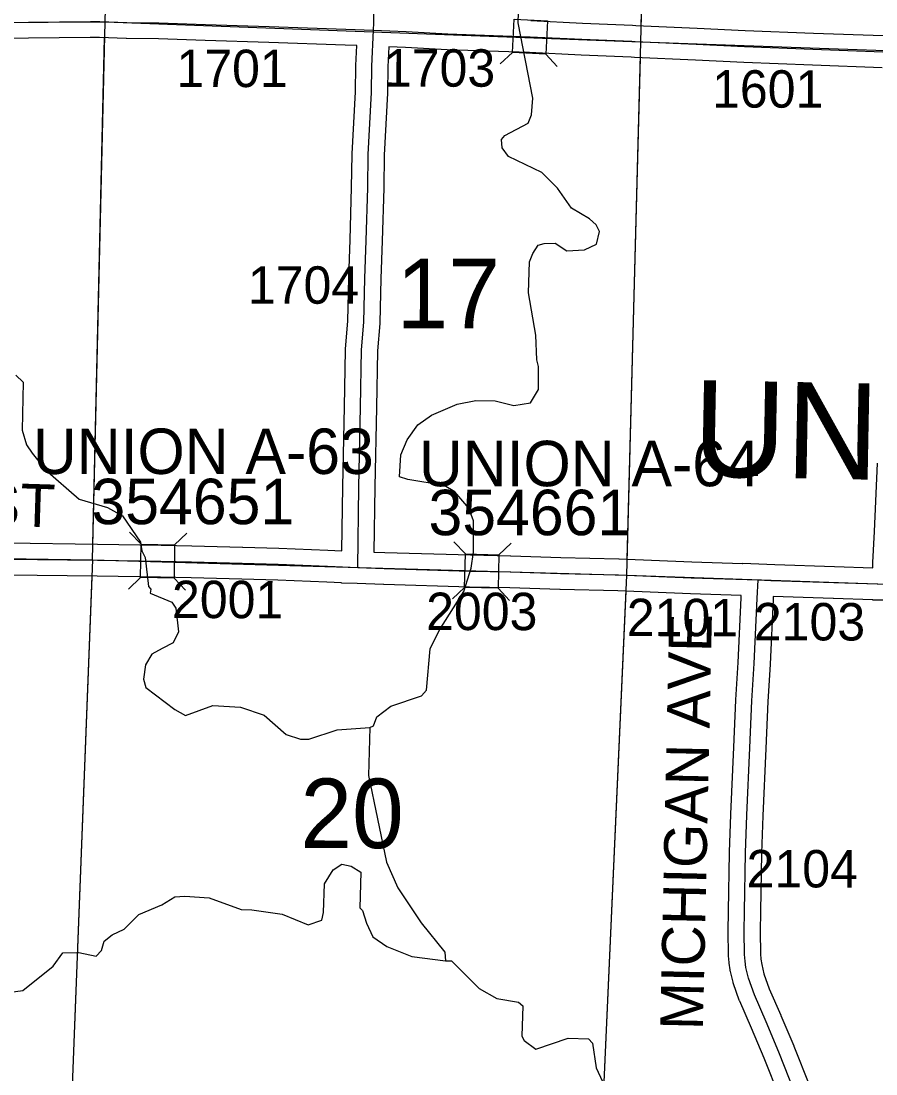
# Model space of a CAD drawing. Extents: x -157.2 to -99.3, y 12.2 to 46.2.
# Drawn here: x -119.49 to -117.891, y 36.459 to 38.428 of the extents above; entities that cross this region are included whole.
import ezdxf

# ---------------------------------------------------------------- set-up
doc = ezdxf.new("R2010")
doc.units = 0
for name, color, linetype in [('tdCoHydroRiver', 7, 'Continuous'), ('tdCoSecRdNmbr', 7, 'Continuous'), ('tdCoSecRdTxt', 7, 'Continuous'), ('tdCoSecRteBand', 7, 'Continuous'), ('tdCoSecRteCL', 7, 'Continuous'), ('tdCoSectLine', 7, 'Continuous'), ('tdCoSectLinePart', 7, 'Continuous'), ('tdCoSectNmbr', 7, 'Continuous'), ('tdCoStrucSec', 7, 'Continuous'), ('tdCoStrucSecCoName', 7, 'Continuous'), ('tdCoStrucSecFHWANum', 7, 'Continuous'), ('tdCoSurfEarth', 7, 'Continuous'), ('tdCoSurfGravel', 7, 'Continuous'), ('tdCoTwpNameTxt', 7, 'Continuous')]:
    doc.layers.add(name, color=color, linetype=linetype)

msp = doc.modelspace()

# ---------------------------------------------------------------- linework, layer by layer
at = {"layer": 'tdCoHydroRiver'}
for points in [[(-118.8375, 37.1068), (-118.8311, 37.1098), (-118.8244, 37.1269), (-118.7986, 37.1468), (-118.7412, 37.1657), (-118.7315, 37.1765), (-118.7246, 37.2537), (-118.7079, 37.2879), (-118.6617, 37.3609), (-118.6479, 37.4047), (-118.644, 37.4346), (-118.6439, 37.493), (-118.6528, 37.5169), (-118.6788, 37.5476), (-118.699, 37.5592), (-118.7666, 37.5705), (-118.7822, 37.5757), (-118.7795, 37.6166), (-118.7677, 37.6447), (-118.748, 37.6726), (-118.7222, 37.6909), (-118.6743, 37.7117), (-118.6394, 37.7186), (-118.6031, 37.7176), (-118.5686, 37.7088), (-118.5369, 37.7142), (-118.522, 37.7391), (-118.5225, 37.7817), (-118.5253, 37.7944), (-118.5272, 37.8403), (-118.5408, 37.9196), (-118.5392, 37.9779), (-118.5325, 37.9935), (-118.5226, 38.009), (-118.5115, 38.0119), (-118.4909, 38.0129), (-118.4692, 37.9981), (-118.436, 38.0004), (-118.4136, 38.0108), (-118.4083, 38.0343), (-118.4142, 38.0471), (-118.4266, 38.0585), (-118.4607, 38.0784), (-118.4866, 38.1154), (-118.5158, 38.1446), (-118.5781, 38.1747), (-118.5903, 38.1908), (-118.5915, 38.2066), (-118.5849, 38.2144), (-118.5417, 38.2369), (-118.535, 38.2525), (-118.5325, 38.284), (-118.5603, 38.4252), (-118.5598, 38.4441)], [(-119.5, 37.7657), (-119.4862, 37.7527), (-119.4886, 37.6627), (-119.4799, 37.6357), (-119.4693, 37.6196), (-119.4449, 37.5889), (-119.3816, 37.5336), (-119.3284, 37.5179), (-119.3004, 37.5029), (-119.267, 37.4531), (-119.2643, 37.4372), (-119.2583, 37.4244), (-119.2519, 37.3706), (-119.2473, 37.3657), (-119.2491, 37.3579), (-119.2085, 37.341), (-119.2009, 37.3297), (-119.1958, 37.2854), (-119.2058, 37.2652), (-119.2266, 37.2547), (-119.2458, 37.2441), (-119.2574, 37.2239), (-119.2613, 37.1972), (-119.257, 37.1813), (-119.2029, 37.1404), (-119.1827, 37.1288), (-119.1316, 37.1479), (-119.0796, 37.1449), (-119.0358, 37.1295), (-118.9942, 37.0937), (-118.9676, 37.085), (-118.9518, 37.0846), (-118.8992, 37.1021), (-118.8375, 37.1068)], [(-118.8375, 37.1068), (-118.84, 37.0169), (-118.8065, 36.8549), (-118.7857, 36.807), (-118.7417, 36.7411), (-118.6974, 36.6862), (-118.6962, 36.6704)], [(-119.5378, 36.608), (-119.4871, 36.6145), (-119.4306, 36.6604), (-119.4125, 36.6851), (-119.3825, 36.6859), (-119.3496, 36.6787), (-119.3398, 36.6895), (-119.3346, 36.7067), (-119.3201, 36.7189), (-119.2977, 36.7294), (-119.2701, 36.757), (-119.227, 36.7748), (-119.2029, 36.7899), (-119.1839, 36.791), (-119.1382, 36.7882), (-119.0788, 36.766), (-119.0583, 36.7655), (-119.0017, 36.7576), (-118.9533, 36.7374), (-118.9278, 36.7462), (-118.9243, 36.7603), (-118.9228, 36.8139), (-118.9063, 36.8403), (-118.8903, 36.8509), (-118.873, 36.8473), (-118.8544, 36.8357), (-118.8562, 36.7695), (-118.8516, 36.7646), (-118.8443, 36.7407), (-118.8324, 36.7151), (-118.806, 36.6971), (-118.7592, 36.6784), (-118.6962, 36.6704)], [(-118.6962, 36.6704), (-118.6852, 36.6701), (-118.6329, 36.6182), (-118.6003, 36.5999), (-118.5594, 36.5925), (-118.5517, 36.586), (-118.5533, 36.5292), (-118.5488, 36.5212), (-118.5271, 36.5048), (-118.4666, 36.5253), (-118.4287, 36.5242), (-118.421, 36.5161), (-118.4144, 36.4702), (-118.4024, 36.4446)]]:
    msp.add_lwpolyline(points, dxfattribs=at)
at = {"layer": 'tdCoSecRteBand'}
for points in [[(-118.5364, 38.429), (-118.4396, 38.4243), (-118.3464, 38.4204), (-118.3464, 38.4204), (-118.3463, 38.4204), (-118.3399, 38.4201), (-118.2255, 38.4147), (-118.1356, 38.4108), (-118.0075, 38.4058), (-117.8771, 38.4009), (-117.8573, 38.4003), (-117.8566, 38.4003)], [(-118.8901, 37.4374), (-118.8886, 37.5575), (-118.8886, 37.5576), (-118.8886, 37.5578), (-118.8854, 37.7064), (-118.8834, 37.8134), (-118.8834, 37.8143), (-118.8833, 37.8153), (-118.8792, 37.8665), (-118.877, 37.9476), (-118.877, 37.9476), (-118.877, 37.9477), (-118.8748, 38.019), (-118.8718, 38.1171), (-118.8711, 38.1787), (-118.8711, 38.1793), (-118.8711, 38.1799), (-118.8649, 38.2958), (-118.8639, 38.3444), (-118.8639, 38.3448), (-118.8639, 38.3452), (-118.8622, 38.3823), (-118.8837, 38.3831), (-119.0269, 38.3878), (-119.0269, 38.3878), (-119.0269, 38.3878), (-119.1462, 38.392), (-119.2332, 38.3947), (-119.2932, 38.3957), (-119.2934, 38.3957), (-119.2936, 38.3957), (-119.3438, 38.3972), (-119.3608, 38.3976), (-119.5348, 38.3957)], [(-117.8793, 38.341), (-118.0098, 38.3459), (-118.0098, 38.3459), (-118.0098, 38.3459), (-118.138, 38.3508), (-118.1381, 38.3508), (-118.1382, 38.3508), (-118.2282, 38.3548), (-118.2282, 38.3548), (-118.2283, 38.3548), (-118.3427, 38.3601), (-118.3491, 38.3604), (-118.4422, 38.3644), (-118.4423, 38.3644), (-118.4424, 38.3644), (-118.5391, 38.3691), (-118.6928, 38.3745), (-118.6931, 38.3745), (-118.6933, 38.3745), (-118.7713, 38.3787), (-118.8021, 38.3799), (-118.8023, 38.3799), (-118.8023, 38.3797), (-118.804, 38.3428), (-118.8049, 38.2941), (-118.8049, 38.2936), (-118.805, 38.2932), (-118.8111, 38.1774), (-118.8118, 38.1161), (-118.8118, 38.1158), (-118.8118, 38.1155), (-118.8148, 38.0171), (-118.8148, 38.0171), (-118.8148, 38.0171), (-118.817, 37.9459), (-118.8192, 37.8641), (-118.8193, 37.8633), (-118.8193, 37.8625), (-118.8234, 37.8114), (-118.8254, 37.7053), (-118.8254, 37.7052), (-118.8254, 37.7052), (-118.8286, 37.5566), (-118.8301, 37.4349), (-118.8292, 37.4349), (-118.81, 37.4341), (-118.6497, 37.4294), (-118.5747, 37.4279), (-118.5745, 37.4279), (-118.5742, 37.4279), (-118.4802, 37.4247), (-118.3718, 37.422), (-118.3716, 37.422), (-118.3714, 37.422), (-118.2356, 37.4168), (-118.1402, 37.4136), (-118.1396, 37.4136), (-118.1396, 37.4142), (-118.1099, 37.4126), (-118.0802, 37.4116), (-117.9686, 37.4079), (-117.8964, 37.4056)], [(-117.8964, 37.4056), (-117.8964, 37.4142), (-117.8964, 37.4149), (-117.8964, 37.4156), (-117.8937, 37.4735), (-117.888, 37.601)], [(-119.5153, 37.4518), (-119.3473, 37.4499), (-119.3472, 37.4499), (-119.3471, 37.4499), (-119.2282, 37.4476), (-119.2282, 37.4476), (-119.2281, 37.4476), (-119.1709, 37.4464), (-119.1708, 37.4464), (-119.1708, 37.4464), (-119.0758, 37.4439), (-119.0758, 37.4439), (-119.0757, 37.4439), (-119.0082, 37.442), (-119.008, 37.442), (-119.0079, 37.4419), (-118.9162, 37.4385), (-118.9161, 37.4385), (-118.9161, 37.4385), (-118.8901, 37.4374)], [(-118.0709, 36.4143), (-118.1001, 36.4882), (-118.1238, 36.5444), (-118.1457, 36.5946), (-118.1461, 36.5956), (-118.1465, 36.5966), (-118.1573, 36.6274), (-118.1578, 36.6288), (-118.1582, 36.6302), (-118.1631, 36.6502), (-118.1635, 36.6517), (-118.1637, 36.6532), (-118.1654, 36.6655), (-118.1655, 36.6664), (-118.1656, 36.6673), (-118.1666, 36.6796), (-118.1667, 36.6806), (-118.1667, 36.6817), (-118.1672, 36.7243), (-118.1672, 36.7247), (-118.1672, 36.7251), (-118.1667, 36.763), (-118.1667, 36.7631), (-118.1667, 36.7631), (-118.165, 36.8726), (-118.165, 36.8729), (-118.1649, 36.8732), (-118.1625, 36.944), (-118.1625, 36.9441), (-118.1625, 36.9443), (-118.1568, 37.0697), (-118.1531, 37.158), (-118.1531, 37.1583), (-118.1531, 37.1586), (-118.1486, 37.2282), (-118.143, 37.3493), (-118.143, 37.3493), (-118.143, 37.3494), (-118.1428, 37.3537), (-118.2377, 37.3568), (-118.2377, 37.3568), (-118.2378, 37.3568), (-118.3735, 37.362), (-118.4818, 37.3647), (-118.4819, 37.3647), (-118.4821, 37.3647), (-118.5761, 37.3679), (-118.6511, 37.3694), (-118.6512, 37.3694), (-118.6514, 37.3694), (-118.8119, 37.3741), (-118.8121, 37.3741), (-118.8123, 37.3741), (-118.8613, 37.3761), (-118.8908, 37.3765), (-118.8908, 37.3774), (-118.9185, 37.3785), (-119.01, 37.382), (-119.0774, 37.384), (-119.1723, 37.3864), (-119.2294, 37.3876), (-119.3481, 37.3899), (-119.5162, 37.3918)], [(-117.8669, 37.3447), (-117.8964, 37.3447), (-117.8964, 37.3456), (-117.8974, 37.3456), (-117.9705, 37.348), (-117.9706, 37.348), (-117.9706, 37.348), (-118.0828, 37.3517), (-118.0831, 37.3464), (-118.0887, 37.2251), (-118.0887, 37.2249), (-118.0887, 37.2246), (-118.0932, 37.1551), (-118.0969, 37.0672), (-118.0969, 37.0671), (-118.0969, 37.0671), (-118.1025, 36.9417), (-118.105, 36.8714), (-118.1067, 36.7622), (-118.1072, 36.7247), (-118.1067, 36.6834), (-118.1059, 36.673), (-118.1045, 36.663), (-118.1003, 36.646), (-118.0903, 36.6175), (-118.0688, 36.5682), (-118.0687, 36.5681), (-118.0686, 36.5679), (-118.0447, 36.5112), (-118.0446, 36.5109), (-118.0444, 36.5106), (-118.0154, 36.4371)]]:
    msp.add_lwpolyline(points, dxfattribs=at)
at = {"layer": 'tdCoSecRteCL'}
for points in [[(-118.8309, 38.4111), (-118.8302, 38.4247), (-118.8288, 38.5034), (-118.8256, 38.6346), (-118.8253, 38.7147), (-118.8248, 38.788), (-118.8241, 38.8156), (-118.8221, 38.9228), (-118.8209, 38.9746), (-118.8187, 39.1157), (-118.8179, 39.1399), (-118.8142, 39.3214), (-118.8127, 39.4109)], [(-120.3966, 38.4203), (-120.3544, 38.4195), (-120.1724, 38.4207), (-119.9995, 38.4222), (-119.8392, 38.4242), (-119.7965, 38.4244), (-119.687, 38.4262), (-119.5351, 38.4257), (-119.3605, 38.4277), (-119.3429, 38.4271), (-119.2927, 38.4257), (-119.2325, 38.4247), (-119.1452, 38.422), (-119.0259, 38.4178), (-118.8826, 38.4131), (-118.8309, 38.4111)], [(-118.8605, 37.4061), (-118.8586, 37.5571), (-118.8554, 37.7058), (-118.8534, 37.8129), (-118.8492, 37.8649), (-118.847, 37.9468), (-118.8448, 38.018), (-118.8418, 38.1164), (-118.8411, 38.1783), (-118.8349, 38.2947), (-118.8339, 38.3438), (-118.8309, 38.4111)], [(-118.8309, 38.4111), (-118.7699, 38.4087), (-118.6917, 38.4045), (-118.5378, 38.399), (-118.4409, 38.3944), (-118.3477, 38.3904), (-118.3413, 38.3901), (-118.2269, 38.3847), (-118.1369, 38.3808), (-118.0086, 38.3759), (-117.8782, 38.3709), (-117.8283, 38.3693)], [(-120.4162, 37.4242), (-120.3987, 37.4238), (-120.2946, 37.425), (-120.2527, 37.4248), (-120.1323, 37.4263), (-119.9558, 37.428), (-119.7864, 37.4273), (-119.7222, 37.4268), (-119.6226, 37.4241), (-119.5158, 37.4218), (-119.3476, 37.4199), (-119.2288, 37.4176), (-119.1716, 37.4164), (-119.0766, 37.4139), (-119.009, 37.412), (-118.9173, 37.4085), (-118.8605, 37.4061)], [(-118.8605, 37.4061), (-118.811, 37.4041), (-118.6505, 37.3994), (-118.5753, 37.3979), (-118.4811, 37.3947), (-118.3726, 37.392), (-118.2367, 37.3868), (-118.1112, 37.3827)], [(-118.043, 36.4253), (-118.0723, 36.4995), (-118.0962, 36.5562), (-118.1182, 36.6065), (-118.129, 36.6374), (-118.134, 36.6574), (-118.1357, 36.6697), (-118.1367, 36.682), (-118.1372, 36.7247), (-118.1367, 36.7627), (-118.135, 36.8721), (-118.1325, 36.9429), (-118.1268, 37.0684), (-118.1231, 37.1567), (-118.1187, 37.2265), (-118.113, 37.3478), (-118.1112, 37.3827)], [(-118.1112, 37.3827), (-118.0877, 37.3819), (-117.9696, 37.3779), (-117.8664, 37.3747)]]:
    msp.add_lwpolyline(points, dxfattribs=at)
at = {"layer": 'tdCoSectLine'}
for points in [[(-119.3333, 38.4268), (-119.3078, 39.4247)], [(-118.3307, 38.3896), (-118.3051, 39.3912)], [(-120.397, 38.4203), (-119.3333, 38.4268)], [(-119.3566, 37.42), (-119.3333, 38.4268)], [(-119.3333, 38.4268), (-118.3307, 38.3896)], [(-118.3569, 37.3914), (-118.3307, 38.3896)], [(-118.3307, 38.3896), (-117.3276, 38.3538)], [(-120.4166, 37.4242), (-119.8542, 37.4276), (-119.3566, 37.42)], [(-119.3566, 37.42), (-119.3951, 36.4199)], [(-119.3566, 37.42), (-118.3569, 37.3914)], [(-118.4014, 36.4011), (-118.3569, 37.3914)], [(-118.3569, 37.3914), (-117.3665, 37.3572)]]:
    msp.add_lwpolyline(points, dxfattribs=at)
at = {"layer": 'tdCoSectLinePart'}
for points in [[(-118.3299, 38.4193), (-118.3059, 39.3612)], [(-119.3559, 37.4498), (-119.334, 38.3969)], [(-118.3561, 37.4214), (-118.3315, 38.3593)], [(-119.3577, 37.3895), (-119.3951, 36.4199)], [(-118.4014, 36.4011), (-118.3583, 37.3615)]]:
    msp.add_lwpolyline(points, dxfattribs=at)
at = {"layer": 'tdCoStrucSec'}
for p, q in [((-118.5709, 38.3693), (-118.5941, 38.3482)), ((-118.5084, 38.3663), (-118.4873, 38.3431)), ((-119.2656, 37.4496), (-119.2874, 37.4722)), ((-119.203, 37.4485), (-119.1805, 37.4702)), ((-118.6588, 37.4314), (-118.6803, 37.4541)), ((-118.5962, 37.4298), (-118.5735, 37.4513)), ((-119.2668, 37.387), (-119.2893, 37.3653)), ((-119.2042, 37.3859), (-119.1825, 37.3633)), ((-118.6604, 37.3688), (-118.6831, 37.3473)), ((-118.5978, 37.3672), (-118.5763, 37.3445))]:
    msp.add_line(p, q, dxfattribs=at)
for points in [[(-118.5679, 38.4318), (-118.5053, 38.4288), (-118.5084, 38.3663), (-118.5709, 38.3693)], [(-119.2656, 37.4496), (-119.203, 37.4485), (-119.2042, 37.3859), (-119.2668, 37.387)], [(-118.6588, 37.4314), (-118.5962, 37.4298), (-118.5978, 37.3672), (-118.6604, 37.3688)]]:
    msp.add_lwpolyline(points, close=True, dxfattribs=at)
at = {"layer": 'tdCoSurfEarth'}
msp.add_lwpolyline([(-118.8605, 37.4061), (-118.8586, 37.5571), (-118.8554, 37.7058), (-118.8534, 37.8129), (-118.8492, 37.8649), (-118.847, 37.9468), (-118.8448, 38.018), (-118.8418, 38.1164), (-118.8411, 38.1783), (-118.8349, 38.2947), (-118.8339, 38.3438), (-118.8309, 38.4111)], dxfattribs=at)
at = {"layer": 'tdCoSurfGravel'}
for points in [[(-118.8309, 38.4111), (-118.8302, 38.4247), (-118.8288, 38.5034), (-118.8256, 38.6346), (-118.8253, 38.7147), (-118.8248, 38.788), (-118.8241, 38.8156), (-118.8221, 38.9228), (-118.8209, 38.9746), (-118.8187, 39.1157), (-118.8179, 39.1399), (-118.8142, 39.3214), (-118.8127, 39.4109)], [(-120.3966, 38.4203), (-120.3544, 38.4195), (-120.1724, 38.4207), (-119.9995, 38.4222), (-119.8392, 38.4242), (-119.7965, 38.4244), (-119.687, 38.4262), (-119.5351, 38.4257), (-119.3605, 38.4277), (-119.3429, 38.4271)], [(-119.3429, 38.4271), (-119.2927, 38.4257), (-119.2325, 38.4247), (-119.1452, 38.422), (-119.0259, 38.4178), (-118.8826, 38.4131), (-118.8309, 38.4111), (-118.8309, 38.4111)], [(-118.8309, 38.4111), (-118.7699, 38.4087), (-118.6917, 38.4045), (-118.5378, 38.399), (-118.4409, 38.3944), (-118.3477, 38.3904), (-118.3413, 38.3901)], [(-118.3413, 38.3901), (-118.2269, 38.3847), (-118.1369, 38.3808), (-118.0086, 38.3759), (-117.8782, 38.3709), (-117.8283, 38.3693), (-117.7327, 38.3662), (-117.6192, 38.3625), (-117.3963, 38.3559), (-117.2086, 38.3502), (-117.0651, 38.3455), (-116.964, 38.3421), (-116.8339, 38.3365)], [(-119.5158, 37.4218), (-119.3476, 37.4199), (-119.2288, 37.4176), (-119.1716, 37.4164), (-119.0766, 37.4139), (-119.009, 37.412), (-118.9173, 37.4085), (-118.8605, 37.4061), (-118.811, 37.4041), (-118.6505, 37.3994), (-118.5753, 37.3979), (-118.4811, 37.3947), (-118.3726, 37.392), (-118.2367, 37.3868), (-118.1112, 37.3827), (-118.0877, 37.3819), (-117.9696, 37.3779), (-117.8664, 37.3747)], [(-118.043, 36.4253), (-118.0723, 36.4995), (-118.0962, 36.5562), (-118.1182, 36.6065), (-118.129, 36.6374), (-118.134, 36.6574), (-118.1357, 36.6697), (-118.1367, 36.682), (-118.1372, 36.7247), (-118.1367, 36.7627), (-118.135, 36.8721), (-118.1325, 36.9429), (-118.1268, 37.0684), (-118.1231, 37.1567), (-118.1187, 37.2265), (-118.113, 37.3478), (-118.1112, 37.3827)]]:
    msp.add_lwpolyline(points, dxfattribs=at)

# ---------------------------------------------------------------- texts
at = {"layer": 'tdCoSecRdNmbr'}
for s, rotation, p in [('1701', 359.9083, (-119.1997, 38.3049)), ('1703', 359.9086, (-118.8115, 38.3057)), ('1601', 359.9091, (-118.1975, 38.2664)), ('1704', 359.9084, (-119.066, 37.8996)), ('2001', 359.9083, (-119.208, 37.3113)), ('2003', 359.9087, (-118.7325, 37.289)), ('2101', 359.909, (-118.357, 37.2776)), ('2103', 359.9092, (-118.1193, 37.2697)), ('2104', 359.9092, (-118.1329, 36.8076))]:
    msp.add_text(s, height=0.07, rotation=rotation, dxfattribs=at).set_placement(p)
at = {"layer": 'tdCoSecRdTxt'}
for s, rotation, p in [('130TH ST', 358.2187, (-119.915, 37.4961)), ('MICHIGAN AVE', 88.7579, (-118.2145, 36.54))]:
    msp.add_text(s, height=0.08, rotation=rotation, dxfattribs=at).set_placement(p)
at = {"layer": 'tdCoSectNmbr'}
for s, rotation, p in [('17', 359.9086, (-118.788, 37.8537)), ('20', 359.9085, (-118.9678, 36.8812))]:
    msp.add_text(s, height=0.13, rotation=rotation, dxfattribs=at).set_placement(p)
at = {"layer": 'tdCoStrucSecCoName'}
for s, p in [('UNION A-63', (-119.4683, 37.5809)), ('UNION A-64', (-118.746, 37.558))]:
    msp.add_text(s, height=0.085, dxfattribs=at).set_placement(p)
at = {"layer": 'tdCoStrucSecFHWANum'}
for s, p in [('354651', (-119.3586, 37.487)), ('354661', (-118.728, 37.4664))]:
    msp.add_text(s, height=0.085, dxfattribs=at).set_placement(p)
at = {"layer": 'tdCoTwpNameTxt'}
msp.add_text('UNION', height=0.18, rotation=358.9096, dxfattribs=at).set_placement((-118.2344, 37.5766))

doc.saveas('drawing.dxf')
